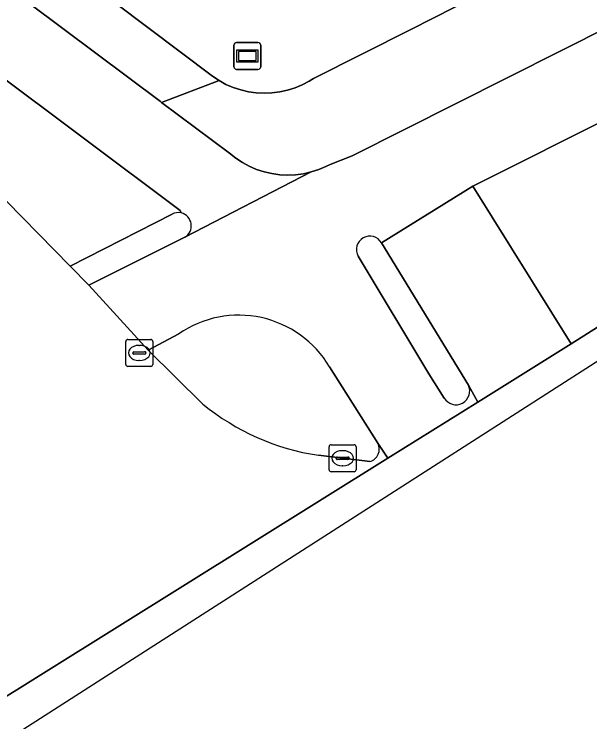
# Model space of a CAD drawing. Extents: x 158835 to 160077, y 386387 to 387778.
# Drawn here: x 159913.18 to 159934.51, y 387213.58 to 387239.81 of the extents above; entities that cross this region are included whole.
import ezdxf

# ---------------------------------------------------------------- set-up
doc = ezdxf.new("R2010")
doc.units = 0
for name, color, linetype in [('IMGEO_Berm_groen', 7, 'Continuous'), ('IMGEO_Berm_open', 7, 'Continuous'), ('IMGEO_Fietspad_open', 7, 'Continuous'), ('IMGEO_Groenvoorziening', 7, 'Continuous'), ('IMGEO_Informatiebord', 7, 'Continuous'), ('IMGEO_Kolk', 7, 'Continuous'), ('IMGEO_Rijbaan_lokaal_gesloten', 7, 'Continuous'), ('IMGEO_Rijbaan_lokaal_open', 7, 'Continuous'), ('IMGEO_Rioolput', 7, 'Continuous'), ('IMGEO_Verkeerseiland_open', 7, 'Continuous'), ('IMGEO_Voetpad_open', 7, 'Continuous')]:
    doc.layers.add(name, color=color, linetype=linetype)

msp = doc.modelspace()

# ---------------------------------------------------------------- linework, layer by layer
at = {"layer": 'IMGEO_Berm_groen'}
msp.add_lwpolyline([(159959.058, 387247.983), (159957.091, 387246.936), (159930.179, 387233.436), (159933.824, 387227.594), (159958.082, 387242.952)], dxfattribs=at)
at = {"layer": 'IMGEO_Berm_open'}
for points in [[(159898.539, 387249.32), (159890.265, 387258.041), (159889.312, 387257.113), (159896.236, 387250), (159911.546, 387234.299), (159912.309, 387233.475), (159915.257, 387230.465), (159919.035, 387232.398)], [(159919.369, 387232.44), (159919.33, 387232.537), (159905.096, 387243.208)]]:
    msp.add_lwpolyline(points, dxfattribs=at)
msp.add_arc((159919.259, 387231.97), 0.483, 76.7804, 117.5541, dxfattribs=at)
at = {"layer": 'IMGEO_Fietspad_open'}
for points in [[(159956.482, 387250.059), (159925.702, 387234.562), (159924.886, 387234.239), (159924.736, 387234.163), (159924.466, 387234.048), (159924.186, 387233.959), (159919.504, 387231.542), (159915.949, 387229.759), (159918.153, 387227.355), (159919.289, 387227.965)], [(159926.795, 387231.329), (159930.179, 387233.436), (159957.091, 387246.936), (159959.058, 387247.983)], [(159919.504, 387231.542), (159924.186, 387233.959), (159923.9, 387233.894), (159923.609, 387233.855), (159923.316, 387233.843), (159923.022, 387233.857), (159922.731, 387233.897), (159922.445, 387233.962), (159922.166, 387234.053), (159921.896, 387234.169), (159921.638, 387234.308), (159921.393, 387234.47), (159921.163, 387234.653), (159918.647, 387236.535), (159918.607, 387236.565), (159908.855, 387243.859)], [(159905.096, 387243.208), (159919.33, 387232.537), (159919.369, 387232.44)], [(159929.116, 387225.581), (159928.546, 387226.48), (159925.933, 387230.84)], [(159924.87, 387226.744), (159926.659, 387223.909), (159927.03, 387223.355), (159930.361, 387225.434), (159930.015, 387226.06)]]:
    msp.add_lwpolyline(points, dxfattribs=at)
for centre, radius, start, end in [((159919.259, 387231.964), 0.488, 300.0848, 77.0142), ((159926.364, 387231.084), 0.496, 29.6445, 209.4867), ((159921.505, 387224.73), 3.921, 30.8992, 124.4195), ((159929.553, 387225.843), 0.51, 210.9388, 25.1599)]:
    msp.add_arc(centre, radius, start, end, dxfattribs=at)
at = {"layer": 'IMGEO_Groenvoorziening'}
msp.add_lwpolyline([(159949.055, 387250), (159957.14, 387254.111), (159962.077, 387257.274), (159966.983, 387260.657), (159959.989, 387271.764), (159925.078, 387250), (159913.392, 387242.89), (159920.53, 387237.508), (159920.773, 387237.346), (159921.03, 387237.207), (159921.299, 387237.091), (159921.576, 387236.999), (159921.861, 387236.933), (159922.151, 387236.892), (159922.443, 387236.877), (159922.735, 387236.889), (159923.025, 387236.926), (159923.31, 387236.99), (159923.589, 387237.078), (159923.858, 387237.191), (159924.117, 387237.328), (159924.275, 387237.427), (159927.88, 387239.234)], close=True, dxfattribs=at)
at = {"layer": 'IMGEO_Informatiebord'}
for p, q in [((159921.327, 387237.859), (159921.327, 387238.659)), ((159921.327, 387238.659), (159921.327, 387237.859)), ((159921.427, 387238.759), (159922.217, 387238.759)), ((159922.217, 387238.759), (159921.427, 387238.759)), ((159922.317, 387238.659), (159922.317, 387237.859)), ((159922.317, 387237.859), (159922.317, 387238.659)), ((159922.217, 387237.759), (159921.427, 387237.759)), ((159921.427, 387237.759), (159922.217, 387237.759))]:
    msp.add_line(p, q, dxfattribs=at)
for points in [[(159921.428, 387238.491), (159922.216, 387238.491), (159922.216, 387238.027), (159921.428, 387238.027), (159921.428, 387238.491)], [(159921.493, 387238.426), (159921.493, 387238.092), (159922.151, 387238.092), (159922.151, 387238.426), (159921.493, 387238.426)]]:
    msp.add_lwpolyline(points, dxfattribs=at)
for centre, start, end in [((159921.427, 387238.659), 90, 180), ((159921.427, 387238.659), 90, 180), ((159922.217, 387238.659), 0, 90), ((159922.217, 387238.659), 360, 90), ((159921.427, 387237.859), 180, 270), ((159921.427, 387237.859), 180, 270), ((159922.217, 387237.859), 270, 0), ((159922.217, 387237.859), 270, 0)]:
    msp.add_arc(centre, 0.1, start, end, dxfattribs=at)
at = {"layer": 'IMGEO_Kolk'}
for p, q in [((159924.853, 387222.925), (159924.853, 387223.777)), ((159924.928, 387223.851), (159925.78, 387223.851)), ((159925.854, 387223.777), (159925.854, 387222.925)), ((159925.155, 387223.394), (159925.553, 387223.394)), ((159925.341, 387223.631), (159925.366, 387223.631)), ((159925.112, 387223.345), (159925.112, 387223.357)), ((159925.55, 387223.308), (159925.152, 387223.308)), ((159925.596, 387223.357), (159925.596, 387223.345)), ((159925.364, 387223.071), (159925.339, 387223.071)), ((159925.78, 387222.851), (159924.928, 387222.851))]:
    msp.add_line(p, q, dxfattribs=at)
for points in [[(159924.853, 387222.925), (159924.853, 387223.777)], [(159924.928, 387223.851), (159925.78, 387223.851)], [(159925.854, 387223.777), (159925.854, 387222.925)], [(159925.78, 387222.851), (159924.928, 387222.851)]]:
    msp.add_lwpolyline(points, dxfattribs=at)
for centre, radius, start, end in [((159924.93, 387223.775), 0.0765, 91.552, 178.448), ((159924.93, 387223.775), 0.0765, 91.552, 178.448), ((159925.778, 387223.775), 0.0765, 1.552, 88.448), ((159925.778, 387223.775), 0.0765, 1.552, 88.448), ((159925.152, 387223.354), 0.0403, 85.8775, 175.7526), ((159925.557, 387223.356), 0.0386, 1.7309, 96.639), ((159925.149, 387223.344), 0.0366, 178.938, 274.7102), ((159925.553, 387223.351), 0.043, 264.8664, 352.4533), ((159924.93, 387222.927), 0.0765, 181.552, 268.448), ((159924.93, 387222.927), 0.0765, 181.552, 268.448), ((159925.778, 387222.927), 0.0765, 271.552, 358.448), ((159925.778, 387222.927), 0.0765, 271.552, 358.448)]:
    msp.add_arc(centre, radius, start, end, dxfattribs=at)
for centre, major_axis, ratio, start_param, end_param in [((159925.34, 387223.351), (-0.387, 0.002), 0.722429, 4.712389, 7.853982), ((159925.365, 387223.351), (-0.39, 0.002), 0.717154, 1.570796, 4.712389)]:
    msp.add_ellipse(centre, major_axis=major_axis, ratio=ratio, start_param=start_param, end_param=end_param, dxfattribs=at)
at = {"layer": 'IMGEO_Rijbaan_lokaal_gesloten'}
for points in [[(159702.709, 387080.332), (159829.806, 387160.696), (159907.474, 387209.491), (159912.052, 387212.367), (159965.284, 387246.518)], [(159958.082, 387242.952), (159933.824, 387227.594), (159930.361, 387225.434), (159927.03, 387223.355), (159911.929, 387213.933), (159909.319, 387212.305), (159905.045, 387209.638), (159901.27, 387207.238), (159897.061, 387204.646), (159891.72, 387201.24), (159881.564, 387194.816), (159873.787, 387189.885), (159864.158, 387183.814), (159854.619, 387177.814), (159839.54, 387168.545), (159832.771, 387164.304), (159829.532, 387162.282), (159829.333, 387162.157), (159823.867, 387158.732), (159812.857, 387151.725), (159809.798, 387149.845), (159792.144, 387138.681), (159757.511, 387116.928)]]:
    msp.add_lwpolyline(points, dxfattribs=at)
at = {"layer": 'IMGEO_Rijbaan_lokaal_open'}
for points in [[(159920.176, 387225.355), (159918.153, 387227.355), (159915.949, 387229.759), (159915.257, 387230.465), (159912.309, 387233.475), (159911.546, 387234.299), (159896.236, 387250), (159889.312, 387257.113), (159884.675, 387261.875), (159884.042, 387262.563), (159870.421, 387276.63), (159856.819, 387290.743), (159852.494, 387295.674), (159847.02, 387302.979), (159846.63, 387303.491), (159844.774, 387306.24), (159839.804, 387314.646), (159837.214, 387319.565), (159835.311, 387323.378), (159828.476, 387336.747), (159826.354, 387340.898), (159797.363, 387397.651), (159790.317, 387411.386), (159788.13, 387415.65)], [(159911.661, 387214.328), (159911.929, 387213.933), (159927.03, 387223.355), (159926.659, 387223.909)], [(159926.36, 387223.231), (159924.454, 387223.459)]]:
    msp.add_lwpolyline(points, dxfattribs=at)
for centre, radius, start, end in [((159925.796, 387232.26), 8.903, 230.861, 261.3334), ((159926.24, 387223.689), 0.474, 284.7168, 27.688)]:
    msp.add_arc(centre, radius, start, end, dxfattribs=at)
at = {"layer": 'IMGEO_Rioolput'}
for p, q in [((159917.318, 387226.828), (159917.318, 387227.68)), ((159917.393, 387227.754), (159918.245, 387227.754)), ((159918.319, 387227.68), (159918.319, 387226.828)), ((159917.806, 387227.534), (159917.831, 387227.534)), ((159917.577, 387227.248), (159917.577, 387227.26)), ((159918.015, 387227.211), (159917.617, 387227.211)), ((159917.62, 387227.297), (159918.018, 387227.297)), ((159918.061, 387227.26), (159918.061, 387227.248)), ((159917.829, 387226.974), (159917.804, 387226.974)), ((159918.245, 387226.754), (159917.393, 387226.754))]:
    msp.add_line(p, q, dxfattribs=at)
for points in [[(159917.318, 387226.828), (159917.318, 387227.68)], [(159917.393, 387227.754), (159918.245, 387227.754)], [(159918.319, 387227.68), (159918.319, 387226.828)], [(159918.245, 387226.754), (159917.393, 387226.754)]]:
    msp.add_lwpolyline(points, dxfattribs=at)
for centre, radius, start, end in [((159917.395, 387227.678), 0.0765, 91.552, 178.448), ((159917.395, 387227.678), 0.0765, 91.552, 178.448), ((159918.243, 387227.678), 0.0765, 1.552, 88.448), ((159918.243, 387227.678), 0.0765, 1.552, 88.448), ((159917.617, 387227.257), 0.0403, 85.8775, 175.7526), ((159917.614, 387227.247), 0.0366, 178.938, 274.7102), ((159918.018, 387227.254), 0.043, 264.8664, 352.4533), ((159918.022, 387227.259), 0.0386, 1.7309, 96.639), ((159917.395, 387226.83), 0.0765, 181.552, 268.448), ((159917.395, 387226.83), 0.0765, 181.552, 268.448), ((159918.243, 387226.83), 0.0765, 271.552, 358.448), ((159918.243, 387226.83), 0.0765, 271.552, 358.448)]:
    msp.add_arc(centre, radius, start, end, dxfattribs=at)
for centre, major_axis, ratio, start_param, end_param in [((159917.805, 387227.254), (-0.387, 0.002), 0.722429, 4.712389, 7.853982), ((159917.83, 387227.254), (-0.39, 0.002), 0.717154, 1.570796, 4.712389)]:
    msp.add_ellipse(centre, major_axis=major_axis, ratio=ratio, start_param=start_param, end_param=end_param, dxfattribs=at)
at = {"layer": 'IMGEO_Verkeerseiland_open'}
for points in [[(159919.035, 387232.398), (159915.257, 387230.465), (159915.949, 387229.759), (159919.504, 387231.542)], [(159930.015, 387226.06), (159926.795, 387231.329)], [(159925.933, 387230.84), (159928.546, 387226.48), (159929.116, 387225.581)], [(159919.289, 387227.965), (159918.153, 387227.355), (159920.176, 387225.355)], [(159926.659, 387223.909), (159924.87, 387226.744)], [(159924.454, 387223.459), (159926.36, 387223.231)]]:
    msp.add_lwpolyline(points, dxfattribs=at)
for centre, radius, start, end in [((159919.259, 387231.97), 0.483, 76.7804, 117.5541), ((159919.259, 387231.964), 0.488, 300.0848, 77.0142), ((159926.364, 387231.084), 0.496, 29.6445, 209.4867), ((159921.505, 387224.73), 3.921, 30.8992, 124.4195), ((159929.553, 387225.843), 0.51, 210.9388, 25.1599), ((159925.796, 387232.26), 8.903, 230.861, 261.3334), ((159926.24, 387223.689), 0.474, 284.7168, 27.688)]:
    msp.add_arc(centre, radius, start, end, dxfattribs=at)
at = {"layer": 'IMGEO_Voetpad_open'}
for points in [[(159949.055, 387250), (159927.88, 387239.234), (159924.275, 387237.427), (159924.117, 387237.328), (159923.858, 387237.191), (159923.589, 387237.078), (159923.31, 387236.99), (159923.025, 387236.926), (159922.735, 387236.889), (159922.443, 387236.877), (159922.151, 387236.892), (159921.861, 387236.933), (159921.576, 387236.999), (159921.299, 387237.091), (159921.03, 387237.207), (159920.773, 387237.346), (159918.647, 387236.535), (159921.163, 387234.653), (159921.393, 387234.47), (159921.638, 387234.308), (159921.896, 387234.169), (159922.166, 387234.053), (159922.445, 387233.962), (159922.731, 387233.897), (159923.022, 387233.857), (159923.316, 387233.843), (159923.609, 387233.855), (159923.9, 387233.894), (159924.186, 387233.959), (159924.466, 387234.048), (159924.736, 387234.163), (159924.886, 387234.239), (159925.702, 387234.562), (159956.482, 387250.059)], [(159908.855, 387243.859), (159918.607, 387236.565), (159918.647, 387236.535), (159920.773, 387237.346), (159920.53, 387237.508), (159913.392, 387242.89)]]:
    msp.add_lwpolyline(points, dxfattribs=at)
msp.add_lwpolyline([(159930.361, 387225.434), (159933.824, 387227.594), (159930.179, 387233.436), (159926.795, 387231.329), (159930.015, 387226.06)], close=True, dxfattribs=at)

doc.saveas('drawing.dxf')
